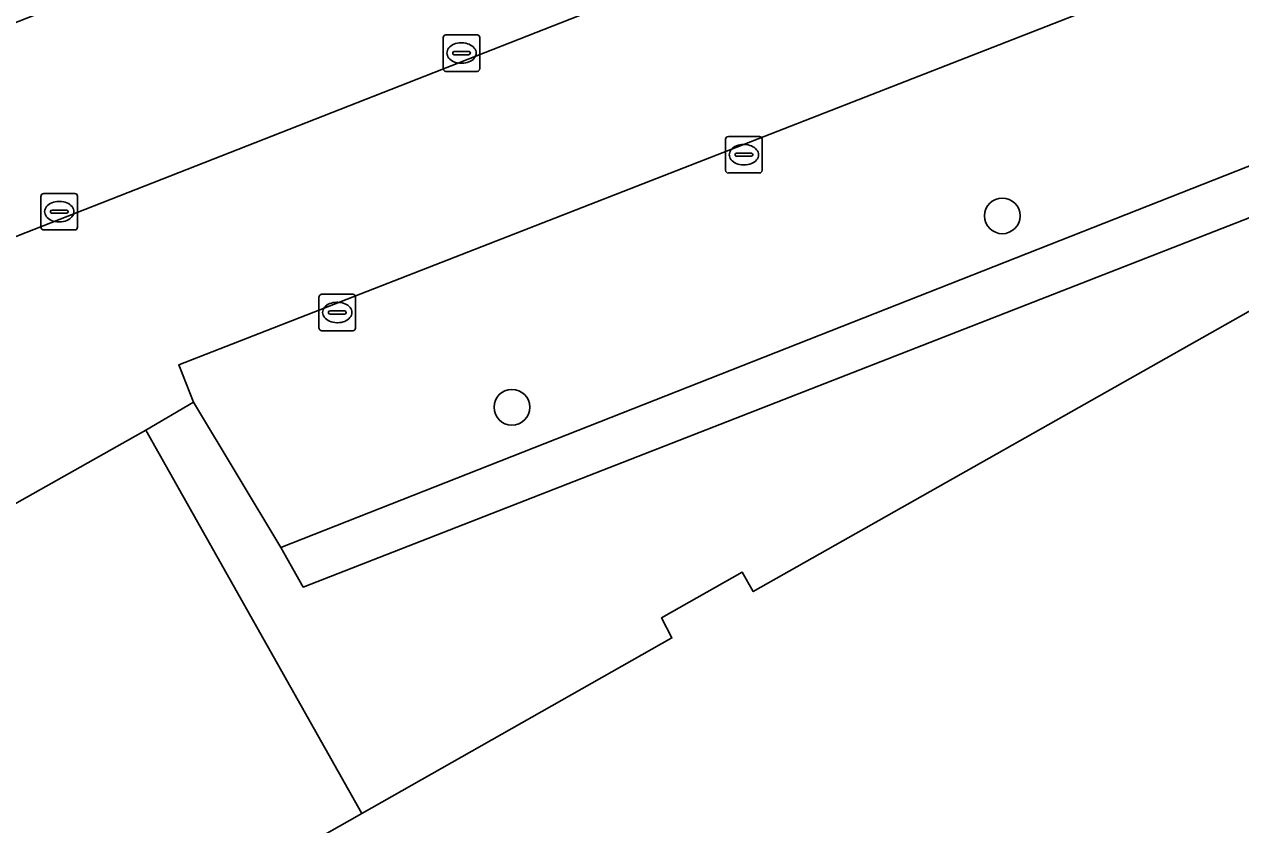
# Model space of a CAD drawing. Extents: x 161692 to 162379, y 380760 to 381678.
# Drawn here: x 162208.26 to 162241.61, y 381556.36 to 381578.3 of the extents above; entities that cross this region are included whole.
import ezdxf

# ---------------------------------------------------------------- set-up
doc = ezdxf.new("R2010")
doc.units = 0
for name, color, linetype in [('IMGEO_Boom', 7, 'Continuous'), ('IMGEO_Erf', 7, 'Continuous'), ('IMGEO_Groenvoorziening', 7, 'Continuous'), ('IMGEO_Haag', 7, 'Continuous'), ('IMGEO_Kolk', 7, 'Continuous'), ('IMGEO_Pand', 7, 'Continuous'), ('IMGEO_Parkeervlak_open', 7, 'Continuous'), ('IMGEO_Voetpad_open', 7, 'Continuous')]:
    doc.layers.add(name, color=color, linetype=linetype)

msp = doc.modelspace()

# ---------------------------------------------------------------- linework, layer by layer
at = {"layer": 'IMGEO_Boom'}
for centre in [(162235.075, 381573.047), (162221.628, 381567.801)]:
    msp.add_circle(centre, 0.489, dxfattribs=at)
at = {"layer": 'IMGEO_Erf'}
msp.add_lwpolyline([(162206.774, 381541.308), (162210.499, 381543.405), (162209.363, 381545.381), (162209.53, 381545.476), (162215.091, 381548.649), (162212.273, 381553.693), (162217.514, 381556.663), (162211.594, 381567.176), (162205.597, 381563.806)], dxfattribs=at)
at = {"layer": 'IMGEO_Groenvoorziening'}
msp.add_lwpolyline([(162250.838, 381577.951), (162215.288, 381563.953), (162215.907, 381562.87), (162250.436, 381576.347), (162250.778, 381575.479), (162251.641, 381575.967)], close=True, dxfattribs=at)
at = {"layer": 'IMGEO_Haag'}
msp.add_lwpolyline([(162250.838, 381577.951), (162215.288, 381563.953), (162215.907, 381562.87), (162250.436, 381576.347), (162250.778, 381575.479), (162251.641, 381575.967)], close=True, dxfattribs=at)
at = {"layer": 'IMGEO_Kolk'}
for p, q in [((162219.745, 381577.082), (162219.745, 381577.934)), ((162219.82, 381578.008), (162220.672, 381578.008)), ((162220.746, 381577.934), (162220.746, 381577.082)), ((162220.004, 381577.502), (162220.004, 381577.514)), ((162220.047, 381577.551), (162220.445, 381577.551)), ((162220.233, 381577.788), (162220.258, 381577.788)), ((162220.488, 381577.514), (162220.488, 381577.502)), ((162220.442, 381577.465), (162220.044, 381577.465)), ((162220.256, 381577.228), (162220.231, 381577.228)), ((162220.672, 381577.008), (162219.82, 381577.008)), ((162227.563, 381575.222), (162228.415, 381575.222)), ((162227.488, 381574.296), (162227.488, 381575.148)), ((162227.976, 381575.002), (162228.001, 381575.002)), ((162228.489, 381575.148), (162228.489, 381574.296)), ((162227.747, 381574.716), (162227.747, 381574.728)), ((162228.185, 381574.679), (162227.787, 381574.679)), ((162227.79, 381574.765), (162228.188, 381574.765)), ((162228.231, 381574.728), (162228.231, 381574.716)), ((162228.415, 381574.222), (162227.563, 381574.222)), ((162227.999, 381574.442), (162227.974, 381574.442)), ((162208.715, 381572.735), (162208.715, 381573.587)), ((162208.79, 381573.661), (162209.642, 381573.661)), ((162209.716, 381573.587), (162209.716, 381572.735)), ((162209.017, 381573.204), (162209.415, 381573.204)), ((162209.203, 381573.441), (162209.228, 381573.441)), ((162208.974, 381573.155), (162208.974, 381573.167)), ((162209.412, 381573.118), (162209.014, 381573.118)), ((162209.226, 381572.881), (162209.201, 381572.881)), ((162209.458, 381573.167), (162209.458, 381573.155)), ((162209.642, 381572.661), (162208.79, 381572.661)), ((162216.413, 381570.899), (162217.265, 381570.899)), ((162216.338, 381569.973), (162216.338, 381570.825)), ((162216.826, 381570.679), (162216.851, 381570.679)), ((162217.339, 381570.825), (162217.339, 381569.973)), ((162216.597, 381570.393), (162216.597, 381570.405)), ((162217.035, 381570.356), (162216.637, 381570.356)), ((162216.64, 381570.442), (162217.038, 381570.442)), ((162217.081, 381570.405), (162217.081, 381570.393)), ((162217.265, 381569.899), (162216.413, 381569.899)), ((162216.849, 381570.119), (162216.824, 381570.119))]:
    msp.add_line(p, q, dxfattribs=at)
for points in [[(162219.745, 381577.082), (162219.745, 381577.934)], [(162219.82, 381578.008), (162220.672, 381578.008)], [(162220.746, 381577.934), (162220.746, 381577.082)], [(162220.672, 381577.008), (162219.82, 381577.008)], [(162227.563, 381575.222), (162228.415, 381575.222)], [(162227.488, 381574.296), (162227.488, 381575.148)], [(162228.489, 381575.148), (162228.489, 381574.296)], [(162228.415, 381574.222), (162227.563, 381574.222)], [(162208.715, 381572.735), (162208.715, 381573.587)], [(162208.79, 381573.661), (162209.642, 381573.661)], [(162209.716, 381573.587), (162209.716, 381572.735)], [(162209.642, 381572.661), (162208.79, 381572.661)], [(162216.413, 381570.899), (162217.265, 381570.899)], [(162216.338, 381569.973), (162216.338, 381570.825)], [(162217.339, 381570.825), (162217.339, 381569.973)], [(162217.265, 381569.899), (162216.413, 381569.899)]]:
    msp.add_lwpolyline(points, dxfattribs=at)
for centre, radius, start, end in [((162219.822, 381577.932), 0.0765, 91.552, 178.448), ((162219.822, 381577.932), 0.0765, 91.552, 178.448), ((162220.67, 381577.932), 0.0765, 1.552, 88.448), ((162220.67, 381577.932), 0.0765, 1.552, 88.448), ((162220.044, 381577.511), 0.0403, 85.8775, 175.7526), ((162220.449, 381577.513), 0.0386, 1.7309, 96.639), ((162220.041, 381577.501), 0.0366, 178.938, 274.7102), ((162220.445, 381577.508), 0.043, 264.8664, 352.4533), ((162219.822, 381577.084), 0.0765, 181.552, 268.448), ((162219.822, 381577.084), 0.0765, 181.552, 268.448), ((162220.67, 381577.084), 0.0765, 271.552, 358.448), ((162220.67, 381577.084), 0.0765, 271.552, 358.448), ((162227.565, 381575.146), 0.0765, 91.552, 178.448), ((162227.565, 381575.146), 0.0765, 91.552, 178.448), ((162228.413, 381575.146), 0.0765, 1.552, 88.448), ((162228.413, 381575.146), 0.0765, 1.552, 88.448), ((162227.787, 381574.725), 0.0403, 85.8775, 175.7526), ((162227.784, 381574.715), 0.0366, 178.938, 274.7102), ((162228.188, 381574.722), 0.043, 264.8664, 352.4533), ((162228.192, 381574.727), 0.0386, 1.7309, 96.639), ((162227.565, 381574.298), 0.0765, 181.552, 268.448), ((162227.565, 381574.298), 0.0765, 181.552, 268.448), ((162228.413, 381574.298), 0.0765, 271.552, 358.448), ((162228.413, 381574.298), 0.0765, 271.552, 358.448), ((162208.792, 381573.585), 0.0765, 91.552, 178.448), ((162208.792, 381573.585), 0.0765, 91.552, 178.448), ((162209.64, 381573.585), 0.0765, 1.552, 88.448), ((162209.64, 381573.585), 0.0765, 1.552, 88.448), ((162209.014, 381573.164), 0.0403, 85.8775, 175.7526), ((162209.419, 381573.166), 0.0386, 1.7309, 96.639), ((162209.011, 381573.154), 0.0366, 178.938, 274.7102), ((162209.415, 381573.161), 0.043, 264.8664, 352.4533), ((162208.792, 381572.737), 0.0765, 181.552, 268.448), ((162208.792, 381572.737), 0.0765, 181.552, 268.448), ((162209.64, 381572.737), 0.0765, 271.552, 358.448), ((162209.64, 381572.737), 0.0765, 271.552, 358.448), ((162216.415, 381570.823), 0.0765, 91.552, 178.448), ((162216.415, 381570.823), 0.0765, 91.552, 178.448), ((162217.263, 381570.823), 0.0765, 1.552, 88.448), ((162217.263, 381570.823), 0.0765, 1.552, 88.448), ((162216.637, 381570.402), 0.0403, 85.8775, 175.7526), ((162216.634, 381570.392), 0.0366, 178.938, 274.7102), ((162217.038, 381570.399), 0.043, 264.8664, 352.4533), ((162217.042, 381570.404), 0.0386, 1.7309, 96.639), ((162216.415, 381569.975), 0.0765, 181.552, 268.448), ((162216.415, 381569.975), 0.0765, 181.552, 268.448), ((162217.263, 381569.975), 0.0765, 271.552, 358.448), ((162217.263, 381569.975), 0.0765, 271.552, 358.448)]:
    msp.add_arc(centre, radius, start, end, dxfattribs=at)
for centre, major_axis, ratio, start_param, end_param in [((162220.232, 381577.508), (-0.387, 0.002), 0.722429, 4.712389, 7.853982), ((162220.257, 381577.508), (-0.39, 0.002), 0.717154, 1.570796, 4.712389), ((162227.975, 381574.722), (-0.387, 0.002), 0.722429, 4.712389, 7.853982), ((162228, 381574.722), (-0.39, 0.002), 0.717154, 1.570796, 4.712389), ((162209.202, 381573.161), (-0.387, 0.002), 0.722429, 4.712389, 7.853982), ((162209.227, 381573.161), (-0.39, 0.002), 0.717154, 1.570796, 4.712389), ((162216.825, 381570.399), (-0.387, 0.002), 0.722429, 4.712389, 7.853982), ((162216.85, 381570.399), (-0.39, 0.002), 0.717154, 1.570796, 4.712389)]:
    msp.add_ellipse(centre, major_axis=major_axis, ratio=ratio, start_param=start_param, end_param=end_param, dxfattribs=at)
at = {"layer": 'IMGEO_Pand'}
msp.add_lwpolyline([(162246.253, 381572.923), (162228.245, 381562.749), (162227.945, 381563.28), (162225.727, 381562.027), (162226.014, 381561.479), (162217.514, 381556.663), (162212.273, 381553.693)], dxfattribs=at)
at = {"layer": 'IMGEO_Parkeervlak_open'}
for points in [[(162203.848, 381570.842), (162252.129, 381589.775), (162250.905, 381593.052), (162250.127, 381594.895), (162205.502, 381577.36), (162207.314, 381572.728), (162203.692, 381571.337)], [(162212.897, 381567.943), (162215.288, 381563.953), (162250.838, 381577.951), (162248.84, 381583.141), (162212.492, 381568.967)]]:
    msp.add_lwpolyline(points, close=True, dxfattribs=at)
at = {"layer": 'IMGEO_Voetpad_open'}
for points in [[(162248.84, 381583.141), (162250.838, 381577.951), (162251.641, 381575.967), (162252.523, 381576.465), (162252.977, 381580.731), (162252.402, 381580.816), (162252.682, 381583.385), (162253.273, 381583.316), (162254.121, 381589.999), (162255.829, 381603.619), (162252.541, 381604.032), (162251.743, 381597.251), (162251.531, 381595.45), (162252.241, 381593.585), (162250.905, 381593.052), (162252.129, 381589.775), (162203.848, 381570.842), (162203.692, 381571.337), (162202.384, 381571.284), (162202.255, 381571.157), (162202.237, 381570.79), (162172.084, 381571.705)], [(162171.157, 381571.222), (162167.427, 381571.653), (162167.14, 381571.686), (162166.435, 381566.416), (162165.555, 381559.921), (162165.216, 381556.711), (162166.58, 381556.544), (162166.919, 381559.754), (162170.745, 381559.286), (162175.907, 381558.655), (162178.686, 381558.313), (162183.847, 381557.68), (162189.003, 381557.051), (162191.788, 381556.707), (162196.949, 381556.075), (162202.111, 381555.443), (162204.683, 381555.128), (162204.864, 381556.652), (162204.979, 381558.545), (162205.597, 381563.806), (162211.594, 381567.176), (162212.897, 381567.943), (162212.492, 381568.967), (162248.84, 381583.141)]]:
    msp.add_lwpolyline(points, dxfattribs=at)
msp.add_lwpolyline([(162226.014, 381561.479), (162225.727, 381562.027), (162227.945, 381563.28), (162228.245, 381562.749), (162246.253, 381572.923), (162250.778, 381575.479), (162250.436, 381576.347), (162215.907, 381562.87), (162215.288, 381563.953), (162212.897, 381567.943), (162211.594, 381567.176), (162217.514, 381556.663)], close=True, dxfattribs=at)

doc.saveas('drawing.dxf')
